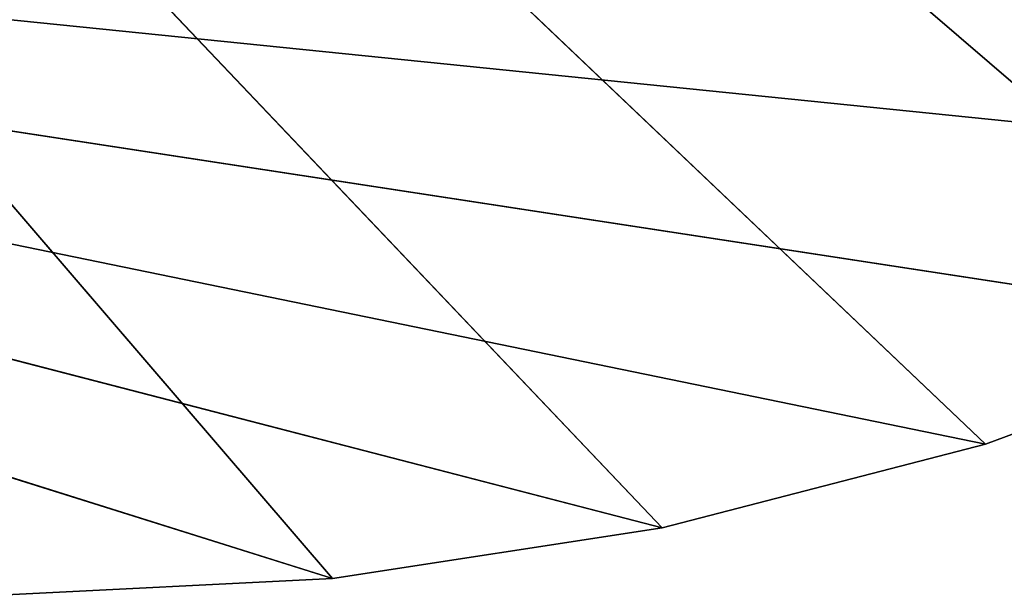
# Model space of a CAD drawing. Extents: x 0 to 180, y -180 to 1.
# Tile 480 of 656: x 91 to 117, y -180 to -164. Entities that reach past the tile are written whole.
import ezdxf

# ---------------------------------------------------------------- set-up
doc = ezdxf.new("R2010")
doc.units = 0
doc.header["$LTSCALE"] = 2.54
doc.layers.get('0').update_dxf_attribs({"color": 13, "linetype": 'CONTINUOUS'})

# ---------------------------------------------------------------- blocks, each defined once
blk = doc.blocks.new('GRUPA0_1')
at = {"color": 0}
for p, q in [((2.873063, -67.441277), (116.94269, -175.87253)), ((108.11687, -178.1577), (2.873063, -67.441277)), ((99.105156, -179.53824), (2.873063, -67.441277)), ((108.11687, -178.1577), (2.873063, -67.441277)), ((99.105156, -179.53824), (2.873063, -67.441277)), ((125.49203, -172.70621), (2.873063, -67.441277)), ((125.49203, -172.70621), (2.873063, -67.441277)), ((2.873063, -67.441277), (116.94269, -175.87253)), ((99.105156, -179.53824, 3), (31.37648, -158.28824, 3)), ((108.11687, -178.1577, 3), (31.37648, -158.28824, 3)), ((99.105156, -179.53824, 3), (31.37648, -158.28824, 3)), ((108.11687, -178.1577, 3), (31.37648, -158.28824, 3)), ((116.94269, -175.87253, 3), (31.37648, -158.28824, 3)), ((116.94269, -175.87253, 3), (31.37648, -158.28824, 3)), ((125.49203, -172.70621, 3), (31.37648, -158.28824, 3)), ((133.67719, -168.69119, 3), (31.37648, -158.28824, 3)), ((125.49203, -172.70621, 3), (31.37648, -158.28824, 3)), ((133.67719, -168.69119, 3), (31.37648, -158.28824, 3)), ((116.94269, -175.87253, 3), (125.49203, -172.70621, 3)), ((125.49203, -172.70621), (116.94269, -175.87253)), ((116.94269, -175.87253, 3), (125.49203, -172.70621, 3)), ((116.94269, -175.87253, 3), (125.49203, -172.70621)), ((116.94269, -175.87253, 3), (125.49203, -172.70621)), ((125.49203, -172.70621), (116.94269, -175.87253)), ((108.11687, -178.1577, 3), (116.94269, -175.87253, 3)), ((116.94269, -175.87253), (108.11687, -178.1577)), ((108.11687, -178.1577, 3), (116.94269, -175.87253, 3)), ((108.11687, -178.1577, 3), (116.94269, -175.87253)), ((108.11687, -178.1577, 3), (116.94269, -175.87253)), ((116.94269, -175.87253), (108.11687, -178.1577)), ((116.94269, -175.87253, 3), (116.94269, -175.87253)), ((116.94269, -175.87253, 3), (116.94269, -175.87253)), ((99.105156, -179.53824, 3), (108.11687, -178.1577, 3)), ((108.11687, -178.1577), (99.105156, -179.53824)), ((99.105156, -179.53824, 3), (108.11687, -178.1577, 3)), ((99.105156, -179.53824, 3), (108.11687, -178.1577)), ((99.105156, -179.53824, 3), (108.11687, -178.1577)), ((108.11687, -178.1577), (99.105156, -179.53824)), ((108.11687, -178.1577, 3), (108.11687, -178.1577)), ((108.11687, -178.1577, 3), (108.11687, -178.1577)), ((90, -180, 3), (99.105156, -179.53824, 3)), ((99.105156, -179.53824), (90, -180)), ((90, -180, 3), (99.105156, -179.53824, 3)), ((90, -180, 3), (99.105156, -179.53824)), ((90, -180, 3), (99.105156, -179.53824)), ((99.105156, -179.53824), (90, -180)), ((99.105156, -179.53824, 3), (99.105156, -179.53824)), ((99.105156, -179.53824, 3), (99.105156, -179.53824))]:
    blk.add_line(p, q, dxfattribs=at)
mesh = blk.add_polyface(dxfattribs=at)
corners = [(116.94269, -175.87253), (108.11687, -178.1577), (2.873063, -67.441277)]
mesh.append_faces([[corners[k] for k in face] for face in [(0, 1, 2)]], dxfattribs={"color": 0})
mesh = blk.add_polyface(dxfattribs=at)
corners = [(108.11687, -178.1577), (99.105156, -179.53824), (2.873063, -67.441277)]
mesh.append_faces([[corners[k] for k in face] for face in [(0, 1, 2)]], dxfattribs={"color": 0})
mesh = blk.add_polyface(dxfattribs=at)
corners = [(99.105156, -179.53824), (90, -180), (2.873063, -67.441277)]
mesh.append_faces([[corners[k] for k in face] for face in [(0, 1, 2)]], dxfattribs={"color": 0})
mesh = blk.add_polyface(dxfattribs=at)
corners = [(141.41414, -163.86871), (133.67719, -168.69119), (2.873063, -67.441277)]
mesh.append_faces([[corners[k] for k in face] for face in [(0, 1, 2)]], dxfattribs={"color": 0})
mesh = blk.add_polyface(dxfattribs=at)
corners = [(133.67719, -168.69119), (125.49203, -172.70621), (2.873063, -67.441277)]
mesh.append_faces([[corners[k] for k in face] for face in [(0, 1, 2)]], dxfattribs={"color": 0})
mesh = blk.add_polyface(dxfattribs=at)
corners = [(125.49203, -172.70621), (116.94269, -175.87253), (2.873063, -67.441277)]
mesh.append_faces([[corners[k] for k in face] for face in [(0, 1, 2)]], dxfattribs={"color": 0})
mesh = blk.add_polyface(dxfattribs=at)
corners = [(99.105156, -179.53824, 3), (31.37648, -158.28824, 3), (90, -180, 3)]
mesh.append_faces([[corners[k] for k in face] for face in [(0, 1, 2)]], dxfattribs={"color": 0})
mesh = blk.add_polyface(dxfattribs=at)
corners = [(108.11687, -178.1577, 3), (31.37648, -158.28824, 3), (99.105156, -179.53824, 3)]
mesh.append_faces([[corners[k] for k in face] for face in [(0, 1, 2)]], dxfattribs={"color": 0})
mesh = blk.add_polyface(dxfattribs=at)
corners = [(116.94269, -175.87253, 3), (31.37648, -158.28824, 3), (108.11687, -178.1577, 3)]
mesh.append_faces([[corners[k] for k in face] for face in [(0, 1, 2)]], dxfattribs={"color": 0})
mesh = blk.add_polyface(dxfattribs=at)
corners = [(125.49203, -172.70621, 3), (31.37648, -158.28824, 3), (116.94269, -175.87253, 3)]
mesh.append_faces([[corners[k] for k in face] for face in [(0, 1, 2)]], dxfattribs={"color": 0})
mesh = blk.add_polyface(dxfattribs=at)
corners = [(133.67719, -168.69119, 3), (31.37648, -158.28824, 3), (125.49203, -172.70621, 3)]
mesh.append_faces([[corners[k] for k in face] for face in [(0, 1, 2)]], dxfattribs={"color": 0})
mesh = blk.add_polyface(dxfattribs=at)
corners = [(141.41414, -163.86871, 3), (31.37648, -158.28824, 3), (133.67719, -168.69119, 3)]
mesh.append_faces([[corners[k] for k in face] for face in [(0, 1, 2)]], dxfattribs={"color": 0})
mesh = blk.add_polyface(dxfattribs=at)
corners = [(116.94269, -175.87253, 3), (125.49203, -172.70621), (125.49203, -172.70621, 3)]
mesh.append_faces([[corners[k] for k in face] for face in [(0, 1, 2)]], dxfattribs={"color": 0})
mesh = blk.add_polyface(dxfattribs=at)
corners = [(116.94269, -175.87253, 3), (116.94269, -175.87253), (125.49203, -172.70621)]
mesh.append_faces([[corners[k] for k in face] for face in [(0, 1, 2)]], dxfattribs={"color": 0})
mesh = blk.add_polyface(dxfattribs=at)
corners = [(108.11687, -178.1577, 3), (116.94269, -175.87253), (116.94269, -175.87253, 3)]
mesh.append_faces([[corners[k] for k in face] for face in [(0, 1, 2)]], dxfattribs={"color": 0})
mesh = blk.add_polyface(dxfattribs=at)
corners = [(108.11687, -178.1577, 3), (108.11687, -178.1577), (116.94269, -175.87253)]
mesh.append_faces([[corners[k] for k in face] for face in [(0, 1, 2)]], dxfattribs={"color": 0})
mesh = blk.add_polyface(dxfattribs=at)
corners = [(99.105156, -179.53824, 3), (108.11687, -178.1577), (108.11687, -178.1577, 3)]
mesh.append_faces([[corners[k] for k in face] for face in [(0, 1, 2)]], dxfattribs={"color": 0})
mesh = blk.add_polyface(dxfattribs=at)
corners = [(99.105156, -179.53824, 3), (99.105156, -179.53824), (108.11687, -178.1577)]
mesh.append_faces([[corners[k] for k in face] for face in [(0, 1, 2)]], dxfattribs={"color": 0})
mesh = blk.add_polyface(dxfattribs=at)
corners = [(90, -180, 3), (99.105156, -179.53824), (99.105156, -179.53824, 3)]
mesh.append_faces([[corners[k] for k in face] for face in [(0, 1, 2)]], dxfattribs={"color": 0})
mesh = blk.add_polyface(dxfattribs=at)
corners = [(90, -180, 3), (90, -180), (99.105156, -179.53824)]
mesh.append_faces([[corners[k] for k in face] for face in [(0, 1, 2)]], dxfattribs={"color": 0})

msp = doc.modelspace()

# ---------------------------------------------------------------- block references
at = {"color": 0}
msp.add_blockref('GRUPA0_1', (0, 0), dxfattribs=at)

doc.saveas('drawing.dxf')
